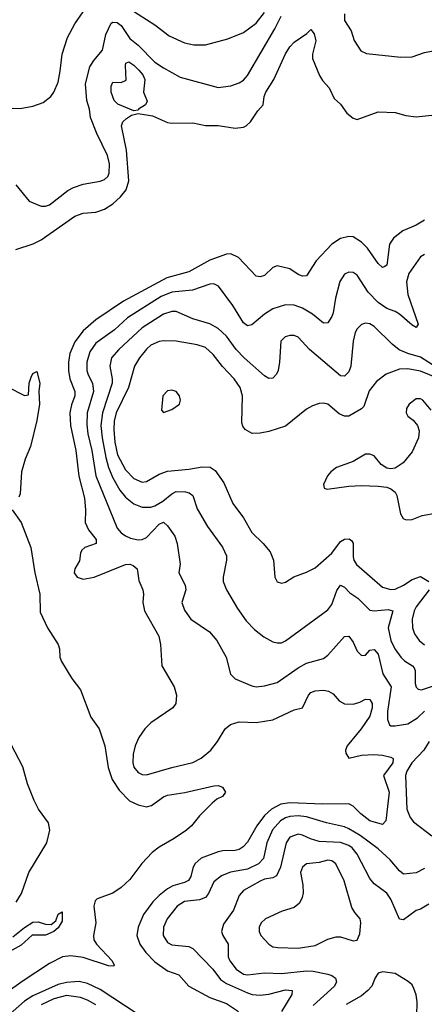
# Model space of a CAD drawing. Header units: inches. Extents: x 1173000 to 1307049, y 522583 to 678455.
# Tile 558 of 617: x 1223488 to 1225408, y 660924 to 665594. Entities that reach past the tile are written whole.
import ezdxf

# ---------------------------------------------------------------- set-up
doc = ezdxf.new("R2010")
doc.units = ezdxf.units.IN
doc.header["$MEASUREMENT"] = 0
doc.layers.add('B2626', color=7, linetype='Continuous')

msp = doc.modelspace()

# ---------------------------------------------------------------- linework, layer by layer
at = {"layer": 'B2626', "color": 5}
for points, elevation in [([(1223240.1, 665639.9), (1223190.2, 665570), (1223170, 665531.5), (1223170, 665488), (1223190, 665458.9), (1223276.9, 665396.9), (1223325.7, 665350), (1223370.3, 665290), (1223404.9, 665210), (1223426.8, 665186.8), (1223450, 665174.4), (1223490, 665173.4), (1223550, 665183.6), (1223598.8, 665201.2), (1223635.8, 665230), (1223650, 665250.5), (1223670, 665297.3), (1223680.7, 665350), (1223689, 665430), (1223714.6, 665510), (1223750, 665573.7), (1223789.1, 665630.9)], 1160), ([(1223470.3, 664810), (1223533.2, 664733.2), (1223590, 664710.3), (1223610, 664710.2), (1223630, 664716.5), (1223716.5, 664783.5), (1223742.7, 664797.3), (1223790, 664814), (1223870, 664828.7), (1223890, 664836.5), (1223905.6, 664850), (1223913.4, 664866.6), (1223915, 664910), (1223904.5, 664950), (1223853.8, 665053.8), (1223823.5, 665130), (1223819, 665170), (1223806.2, 665210), (1223800.2, 665290), (1223821.4, 665370), (1223839.2, 665400.8), (1223881.2, 665450), (1223896.7, 665523.3), (1223922.8, 665577.2), (1223930, 665582.1), (1223950, 665580.1), (1223970, 665566.7), (1224010, 665504.2), (1224050, 665473.7), (1224130, 665393.1), (1224170, 665365.2), (1224250, 665321.8), (1224430, 665272.9), (1224490, 665279.6), (1224530, 665294.6), (1224550, 665307.6), (1224570, 665328.9), (1224699.7, 665550), (1224729.5, 665610)], 1140), ([(1224010, 665645), (1224128.9, 665568.9), (1224197.3, 665517.3), (1224270, 665484.3), (1224314.5, 665474.5), (1224370, 665475.3), (1224476.4, 665503.6), (1224550, 665533.7), (1224610, 665577.6), (1224650, 665628.4)], 1160), ([(1225030, 665622), (1225030.3, 665590), (1225060.8, 665540.8), (1225075.8, 665495.8), (1225106.4, 665446.4), (1225134, 665434), (1225296.2, 665416.2), (1225350, 665418.2), (1225410, 665438.8), (1225450, 665446.7), (1225477, 665437), (1225506, 665410), (1225530, 665406.7), (1225590, 665441), (1225630, 665440.2), (1225670, 665425), (1225690, 665423.2), (1225730, 665435), (1225757.3, 665450), (1225828.4, 665510), (1225882, 665578), (1225907.7, 665592.3), (1225930, 665597.8)], 1140), ([(1223470, 664503.8), (1223551.6, 664531.6), (1223590, 664549.5), (1223750, 664662.2), (1223790, 664675.8), (1223850, 664681.2), (1223890, 664694.8), (1223930, 664720.8), (1223966.6, 664753.4), (1223992.6, 664787.4), (1224006.1, 664830), (1223994.7, 664974.7), (1223971, 665090), (1223977.9, 665110), (1223994.4, 665125.6), (1224018.4, 665141.6), (1224050, 665148.5), (1224118.2, 665138.2), (1224190, 665106.7), (1224210, 665102.8), (1224310, 665104.4), (1224370, 665091.7), (1224430, 665091.5), (1224510, 665079.5), (1224550, 665083.7), (1224563.5, 665090), (1224583.5, 665110), (1224618, 665162), (1224643.5, 665190), (1224649, 665230), (1224656.8, 665250), (1224694, 665310), (1224750, 665432.2), (1224770, 665464.9), (1224790, 665486.7), (1224851, 665529), (1224870, 665547.7), (1224886.3, 665526.3), (1224893.4, 665493.4), (1224877.5, 665430), (1224878.3, 665410), (1224910.2, 665330), (1224925.5, 665305.5), (1224957.4, 665270), (1224980.8, 665220.8), (1225010, 665192.7), (1225041.3, 665150), (1225070, 665126.4), (1225090, 665120.4), (1225190, 665157.4), (1225270, 665153.1), (1225320.2, 665140.2), (1225370, 665133.8), (1225457.6, 665142.4)], 1120), ([(1225410, 664643.4), (1225370, 664619.8), (1225306.7, 664593.3), (1225261.5, 664558.5), (1225243.5, 664530), (1225230.6, 664429.4), (1225218.4, 664421.6), (1225210, 664419.2), (1225190, 664437.2), (1225138.5, 664510), (1225110, 664538.6), (1225070, 664563.7), (1225050, 664565.8), (1225010, 664555.8), (1224970, 664529), (1224895.2, 664450), (1224850, 664379.2), (1224830, 664377.4), (1224810, 664385.5), (1224770, 664412.5), (1224710, 664426.9), (1224690, 664418.7), (1224650, 664380.5), (1224630, 664373.6), (1224610, 664377.6), (1224526.8, 664466.8), (1224490, 664482.8), (1224470, 664482.2), (1224390, 664453.5), (1224290, 664398.1), (1224186.4, 664370), (1223981.4, 664258.6), (1223849.4, 664170), (1223790, 664118), (1223750, 664065.5), (1223726.5, 664010), (1223718.9, 663970), (1223719.1, 663930), (1223725.4, 663890), (1223749.6, 663830), (1223749.2, 663810), (1223733.2, 663766.8), (1223725.5, 663730), (1223728.8, 663670), (1223754.4, 663550), (1223768.6, 663428.6), (1223795.2, 663324.8), (1223801, 663270), (1223799, 663210), (1223815.2, 663175.2), (1223851.5, 663128.5), (1223850.4, 663110), (1223796.4, 663090), (1223782.3, 663077.7), (1223775.9, 663064.1), (1223772.1, 663027.9), (1223749.2, 662990), (1223746.5, 662970), (1223761.1, 662950), (1223790, 662940.2), (1223840.7, 662950), (1223990, 663010.6), (1224010, 663011.5), (1224025.9, 663005.9), (1224045.5, 662990), (1224054.2, 662934.2), (1224073.2, 662890), (1224076.1, 662870), (1224072.5, 662830), (1224080.2, 662790), (1224148, 662670), (1224155.8, 662630), (1224162.8, 662530), (1224220.7, 662430), (1224232.7, 662390), (1224229.3, 662350), (1224214.4, 662330), (1224110, 662258.8), (1224081.4, 662230), (1224054, 662190), (1224035.8, 662150), (1224025.8, 662110), (1224024.3, 662070), (1224030, 662049.4), (1224050, 662023.8), (1224070, 662013.4), (1224090, 662011.7), (1224210, 662047.8), (1224310, 662071.5), (1224350, 662092), (1224395.7, 662130), (1224426.9, 662170), (1224463.1, 662230), (1224488.6, 662251.4), (1224530, 662263.9), (1224610, 662260.6), (1224690, 662273.5), (1224790, 662320.1), (1224829.9, 662330.1), (1224858.4, 662390), (1224870, 662402.8), (1224890, 662411), (1224930, 662414), (1224953.4, 662410), (1224976, 662396), (1225003.8, 662363.8), (1225030, 662349.3), (1225070, 662347.8), (1225102.7, 662357.3), (1225130, 662371.2), (1225150, 662370.2), (1225160.2, 662350), (1225161.3, 662330), (1225149.5, 662290), (1225108.7, 662230), (1225042.3, 662150), (1225035.1, 662130), (1225035.8, 662115.8), (1225050, 662091.5), (1225110, 662106.5), (1225169.5, 662109.5), (1225210, 662106), (1225250, 662096.9), (1225260.3, 662090), (1225258.5, 662070), (1225214.2, 662010), (1225241.2, 661930), (1225225.7, 661794.3), (1225210, 661776.9), (1225150, 661793.8), (1225106.7, 661826.7), (1225070, 661863.9), (1225050, 661874.5), (1224926.4, 661873.6), (1224770, 661880.2), (1224727, 661873), (1224683.4, 661850), (1224650, 661819.1), (1224614, 661770), (1224570, 661693.3), (1224549.2, 661670.8), (1224530, 661658), (1224510, 661653), (1224452.5, 661652.5), (1224430, 661647.5), (1224350, 661616.6), (1224319.8, 661590), (1224309.6, 661570), (1224299.6, 661530), (1224288.4, 661511.6), (1224270, 661501.3), (1224214.5, 661485.5), (1224190, 661471.9), (1224150, 661440.7), (1224119.8, 661410), (1224075.7, 661350), (1224050.6, 661290), (1224044.6, 661250), (1224058.9, 661210), (1224086.8, 661170), (1224130, 661125.9), (1224190, 661083.4), (1224243.3, 661063.3), (1224291.4, 661010), (1224390, 660956.8), (1224470, 660927.6), (1224527.1, 660890)], 1120), ([(1225410, 664479.8), (1225390.9, 664469.1), (1225334.2, 664390), (1225324.2, 664350), (1225329.7, 664290), (1225379.4, 664150), (1225370, 664133.7), (1225350, 664144.5), (1225290, 664197), (1225270, 664209.8), (1225230, 664224.4), (1225190, 664252.7), (1225141.5, 664301.5), (1225090, 664382), (1225070, 664395.3), (1225050, 664396.8), (1225030, 664386.9), (1225007.3, 664352.7), (1224986.6, 664273.4), (1224976.3, 664203.7), (1224970, 664186), (1224950, 664156.9), (1224930, 664154.7), (1224877.2, 664197.2), (1224830, 664226.1), (1224790, 664239.9), (1224750, 664242), (1224690, 664223.4), (1224650, 664197.4), (1224590, 664146.5), (1224570, 664142), (1224550, 664156.4), (1224499.2, 664239.2), (1224431.1, 664330), (1224410, 664340.4), (1224390, 664339.8), (1224308.7, 664311.3), (1224210, 664302.2), (1224159.3, 664280.7), (1223999.5, 664180.5), (1223937.6, 664122.4), (1223850, 664059.3), (1223821, 664019), (1223807.1, 663970), (1223807.3, 663930), (1223812.4, 663910), (1223833.5, 663870), (1223838.9, 663830), (1223808.8, 663730), (1223806.7, 663673.3), (1223811.4, 663630), (1223830.4, 663550), (1223849.3, 663430), (1223950, 663182.4), (1223970, 663160.2), (1223990, 663146), (1224014.5, 663134.5), (1224050, 663126.9), (1224070, 663128.5), (1224090, 663137.8), (1224150, 663201.9), (1224170.1, 663210.1), (1224190, 663193.7), (1224224.7, 663144.7), (1224235.8, 663110), (1224249.1, 663010.9), (1224243.1, 662970), (1224272.6, 662912.6), (1224276.9, 662890), (1224258.3, 662830), (1224270, 662793.4), (1224300.8, 662750), (1224389.1, 662690), (1224423.9, 662650), (1224467.5, 662570), (1224489.3, 662489.3), (1224510, 662467.4), (1224590, 662433.8), (1224610, 662430.2), (1224650, 662435), (1224709.9, 662450.1), (1224810, 662519.3), (1224850, 662541.8), (1224930, 662564.5), (1224950, 662580.2), (1225030, 662667.8), (1225050.1, 662670.1), (1225070, 662642), (1225090, 662599.6), (1225110, 662578.6), (1225130, 662580.2), (1225150, 662604.1), (1225170, 662606.5), (1225190, 662585.2), (1225210.9, 662490.9), (1225250.8, 662430), (1225233.2, 662313.2), (1225234.4, 662274.4), (1225242.6, 662250), (1225250, 662244.7), (1225270, 662244.3), (1225330, 662254.5), (1225376.7, 662283.3), (1225410, 662313.9)], 1140), ([(1225470, 663942.9), (1225390, 663994.1), (1225330, 664011.4), (1225288.9, 664028.9), (1225255.1, 664055.1), (1225170, 664139.3), (1225150, 664151.7), (1225130, 664155.1), (1225110, 664148.5), (1225090, 664128.2), (1225080.9, 664110), (1225070.8, 664070), (1225059.5, 663950), (1225050, 663923.1), (1225030, 663903.1), (1225010, 663905.6), (1224990, 663922), (1224863.1, 664030), (1224810, 664087.8), (1224790, 664095.6), (1224770, 664096), (1224747.3, 664090), (1224728.2, 664070), (1224721.8, 663970), (1224714.9, 663930), (1224707.1, 663912.9), (1224690, 663893.6), (1224670, 663892.8), (1224650, 663905.1), (1224552.8, 663990), (1224515.2, 664030), (1224470, 664092.7), (1224430, 664129.2), (1224390, 664151.9), (1224310, 664174.9), (1224229.9, 664209.9), (1224210, 664210.4), (1224170, 664197.3), (1224070, 664133.2), (1223958.3, 664030), (1223923.5, 663990), (1223915.7, 663950), (1223927.2, 663890), (1223926.6, 663870), (1223881.6, 663730), (1223873, 663670), (1223878.7, 663610), (1223897, 663517), (1223909.8, 663469.8), (1223930, 663421.3), (1223963.1, 663363.1), (1223990, 663329.5), (1224030, 663297.1), (1224070, 663282.7), (1224110, 663282.6), (1224130, 663288.9), (1224167.9, 663310), (1224210, 663345.9), (1224230, 663355.7), (1224274.4, 663354.4), (1224292, 663350), (1224310, 663336.5), (1224330, 663274), (1224379.1, 663190), (1224450, 663092), (1224470, 663050.6), (1224470.1, 663030), (1224454, 662950), (1224454.5, 662930), (1224469.3, 662890), (1224521.2, 662801.2), (1224563.1, 662743.1), (1224602.4, 662702.4), (1224646.5, 662666.5), (1224690, 662642.8), (1224710, 662637.9), (1224730, 662639.1), (1224750, 662647.2), (1224950, 662794.9), (1224970, 662820.9), (1224992.9, 662887.1), (1225010, 662912.6), (1225030, 662901.8), (1225054.9, 662874.9), (1225093.1, 662850), (1225150, 662793), (1225170, 662790.6), (1225236.4, 662796.4), (1225259.6, 662790), (1225237.6, 662710), (1225249.6, 662650), (1225268.8, 662610), (1225297.4, 662570), (1225313.6, 662553.6), (1225352, 662530), (1225359.5, 662519.5), (1225365, 662505), (1225364.9, 662444.9), (1225370, 662428), (1225379, 662419), (1225395.8, 662415.8), (1225461.7, 662438.3)], 1160), ([(1225510, 663878.6), (1225390, 663927.6), (1225330, 663938.1), (1225290, 663936.6), (1225226.9, 663913.1), (1225181.8, 663878.2), (1225146.8, 663833.2), (1225120.7, 663759.3), (1225110, 663747.9), (1225050, 663713.2), (1225030, 663713), (1225004, 663724), (1224950, 663769.7), (1224930, 663775.4), (1224910, 663774.3), (1224877, 663763), (1224850, 663746.9), (1224750, 663666.6), (1224670, 663640.7), (1224630, 663632.7), (1224591.9, 663631.9), (1224558.7, 663650), (1224546.6, 663666.6), (1224542, 663682), (1224545, 663810), (1224533.7, 663850), (1224506.3, 663890), (1224450, 663948.4), (1224406.4, 664006.4), (1224370, 664039), (1224330, 664052.4), (1224231.4, 664068.6), (1224170, 664071.1), (1224150, 664067.9), (1224110, 664050.5), (1224090, 664032.1), (1224056.2, 663990), (1224032.4, 663950), (1224004.1, 663850), (1223945.7, 663730), (1223936.6, 663690), (1223934.6, 663650), (1223939.2, 663590), (1223952.4, 663530), (1223990, 663458.5), (1224030, 663417.2), (1224070, 663399.8), (1224090, 663403.9), (1224150, 663438.1), (1224190, 663452.4), (1224290, 663461.4), (1224353.5, 663473.5), (1224392.2, 663472.2), (1224415.2, 663455.2), (1224456.6, 663396.6), (1224499, 663299), (1224550, 663231.7), (1224590, 663162), (1224644, 663110), (1224676.1, 663070), (1224692.2, 663030), (1224699.3, 662950), (1224710, 662927.7), (1224730, 662921.6), (1224750, 662927), (1224788.8, 662951.2), (1224850, 662973.8), (1224890, 662994.4), (1224970, 663063.5), (1225010, 663118.6), (1225030, 663130.1), (1225052, 663132), (1225063.5, 663123.5), (1225070.6, 663110.6), (1225070, 663046), (1225073.2, 663030), (1225085.8, 663010), (1225210, 662903), (1225250, 662890.8), (1225270, 662893), (1225310, 662911.6), (1225350, 662938.8), (1225390, 662952.6), (1225430, 662928.8)], 1180), ([(1223430, 663852), (1223510, 663812), (1223530, 663814), (1223533, 663870), (1223542.3, 663897.8), (1223550, 663916), (1223570, 663924.9), (1223583, 663870), (1223578.5, 663830), (1223582, 663770), (1223570, 663692.7), (1223539.8, 663570), (1223514.4, 663510), (1223497.1, 663450), (1223490, 663345.2), (1223483.1, 663330)], 1080), ([(1225441.3, 663741.3), (1225401.7, 663790), (1225390, 663796.5), (1225370, 663795), (1225336.3, 663770), (1225324, 663750), (1225321.7, 663730), (1225330, 663714), (1225355, 663695), (1225376.2, 663670), (1225384.2, 663644.2), (1225380.8, 663610), (1225350, 663544.5), (1225308.4, 663491.6), (1225270, 663466.2), (1225250, 663463.5), (1225230, 663466.9), (1225204.2, 663484.2), (1225170, 663525.7), (1225150, 663534.1), (1225130, 663533.7), (1225070, 663498), (1224991.6, 663470), (1224965.2, 663450), (1224949.4, 663430), (1224930.3, 663390), (1224932.5, 663372.5), (1224946.7, 663366.7), (1225050, 663381.5), (1225110, 663385), (1225190, 663382.2), (1225230, 663377.3), (1225250, 663369.2), (1225270, 663353.1), (1225277.8, 663337.8), (1225294.9, 663250), (1225308.6, 663228.6), (1225322.6, 663222.6), (1225350, 663222.8), (1225397.6, 663242.4), (1225470, 663255.6)], 1220), ([(1223451.8, 663270), (1223494.4, 663210), (1223540.2, 663090), (1223559.3, 662970), (1223583.7, 662870), (1223584.5, 662784.5), (1223620.3, 662710), (1223670.2, 662630), (1223676.8, 662610), (1223678.3, 662570), (1223685.7, 662550), (1223735.5, 662470), (1223776, 662416), (1223826, 662286), (1223865.1, 662230), (1223891.3, 662150), (1223907.8, 662047.8), (1223926.4, 661990), (1223959.6, 661939.6), (1224009.4, 661889.4), (1224049.8, 661869.8), (1224090, 661861.2), (1224113.3, 661866.7), (1224170, 661908.3), (1224190, 661916.5), (1224272.1, 661927.9), (1224410, 661960.2), (1224430, 661961.7), (1224450, 661954), (1224465.3, 661930), (1224450.4, 661910), (1224423.6, 661896.4), (1224401.9, 661878.1), (1224341.3, 661818.7), (1224303.9, 661770), (1224279.7, 661750), (1224221.5, 661710), (1224150.1, 661669.9), (1224116.4, 661643.6), (1224068.4, 661591.6), (1224010, 661515.4), (1223970, 661478.6), (1223930, 661451.2), (1223856.1, 661423.9), (1223845.7, 661414.3), (1223840.3, 661390), (1223850.1, 661310), (1223839, 661250), (1223840.6, 661230), (1223852.6, 661210), (1223927, 661130), (1223936.5, 661110), (1223934.5, 661105.5), (1223910, 661107.1), (1223790, 661146.5), (1223730, 661153.2), (1223691.2, 661148.8), (1223630, 661117.8), (1223504.2, 661035.8), (1223422.8, 660977.2)], 1080), ([(1225431.1, 662890), (1225369.6, 662810), (1225360.1, 662790), (1225351.4, 662750), (1225352, 662710), (1225361.2, 662681.2), (1225383.5, 662650), (1225409.3, 662629.3)], 1180), ([(1223472, 661408), (1223495.8, 661450), (1223531.8, 661550), (1223617.1, 661690), (1223631.8, 661750), (1223624.4, 661784.4), (1223577.7, 661850), (1223556.1, 661890), (1223525.4, 661970), (1223502.8, 662050), (1223429.4, 662190)], 1080), ([(1225431.7, 662170), (1225406.3, 662130), (1225349.7, 662070), (1225325.2, 662030), (1225319.1, 662010), (1225325.9, 661850), (1225340.5, 661810), (1225357.8, 661790), (1225443.5, 661723.5)], 1140), ([(1225410, 661568.5), (1225370, 661548.4), (1225310, 661542), (1225290, 661557.4), (1225246.9, 661610), (1225190, 661661.3), (1225104, 661724), (1225050, 661756.3), (1225030, 661765.6), (1224944, 661784), (1224850, 661813.9), (1224810, 661818.4), (1224770, 661814.1), (1224750, 661808.3), (1224726, 661794), (1224688.2, 661751.8), (1224661.3, 661690), (1224644.6, 661615.4), (1224621.9, 661590), (1224570, 661565.6), (1224489.3, 661550.7), (1224446, 661534), (1224410, 661505.3), (1224383.5, 661450), (1224369.1, 661430.9), (1224340.6, 661419.4), (1224270, 661410.9), (1224235.9, 661390), (1224187.7, 661330), (1224170.2, 661290), (1224169.4, 661250), (1224190, 661217.3), (1224210, 661205.8), (1224290, 661199), (1224310, 661188.7), (1224404.1, 661090), (1224441.5, 661041.5), (1224470, 661022.7), (1224570, 660978.6), (1224590.9, 660970.9), (1224630, 660967.4), (1224670, 660972.8), (1224750, 660993.3), (1224781.3, 660990), (1224779, 660970), (1224731.3, 660890)], 1140), ([(1225430, 661398.4), (1225390, 661375.4), (1225370, 661369.7), (1225310, 661324.4), (1225290, 661328.4), (1225250, 661423.1), (1225230, 661450.8), (1225170, 661495.5), (1225150, 661520.7), (1225090, 661635.9), (1225065.8, 661665.8), (1225050, 661676.7), (1225010, 661691), (1224910, 661696.9), (1224868.8, 661708.8), (1224830, 661727), (1224810, 661730.5), (1224770, 661716.2), (1224752.7, 661690), (1224725.6, 661574.4), (1224706.5, 661533.5), (1224690, 661523.2), (1224650, 661516.9), (1224630, 661508.6), (1224550, 661463.2), (1224530, 661440.5), (1224502, 661370), (1224455.5, 661304.5), (1224446, 661270), (1224452.3, 661250), (1224477.1, 661210), (1224478, 661150), (1224485.5, 661130), (1224515.5, 661090), (1224550, 661067.3), (1224570, 661064.6), (1224650, 661073.3), (1224730, 661070.1), (1224850, 661082.4), (1224881.6, 661081.6), (1224950, 661067.7), (1224970, 661060.5), (1224987.4, 661047.4), (1224991.5, 661030), (1224982.7, 661010), (1224880.8, 660919.2)], 1160), ([(1223456.1, 661243.9), (1223510, 661288.9), (1223550, 661313.6), (1223575.8, 661315.8), (1223610, 661304.4), (1223637.6, 661302.4), (1223660.1, 661319.9), (1223670, 661352), (1223690, 661362), (1223690, 661318), (1223670, 661287), (1223650.6, 661270), (1223610, 661251.6), (1223547.6, 661252.4), (1223495, 661205), (1223390, 661147.2)], 1060), ([(1225372.8, 660870), (1225375.2, 660935.2), (1225369.8, 660969.8), (1225359.3, 660999.3), (1225350, 661016.2), (1225332, 661032), (1225270, 661069.6), (1225210, 661078), (1225190, 661071.6), (1225175.8, 661050), (1225159.7, 661010), (1225140.6, 660990), (1225110, 660964.3), (1225037.5, 660922.5)], 1180), ([(1224050, 660875.7), (1223870, 660994.6), (1223810, 661022.7), (1223770, 661031.6), (1223750, 661031.2), (1223710, 661027.6), (1223670, 661017.8), (1223550, 660964.3), (1223510, 660938.7), (1223430, 660867.6)], 1120), ([(1223850, 660921.4), (1223810, 660944.5), (1223777, 660957), (1223710, 660965.4), (1223650, 660950.6), (1223590, 660922.2)], 1140)]:
    msp.add_lwpolyline(points, dxfattribs=dict(at, elevation=elevation))
for points, elevation in [([(1224030, 665161.7), (1223953.4, 665193.4), (1223935.8, 665210), (1223922.5, 665250), (1223921.4, 665278.6), (1223930, 665297.2), (1223970, 665295.9), (1223992.6, 665307.4), (1223990, 665376), (1223992.2, 665387.8), (1224005.5, 665394.5), (1224030, 665378.8), (1224054, 665354), (1224072.1, 665332.1), (1224081.2, 665310), (1224075.7, 665250), (1224093, 665207), (1224084.7, 665190), (1224051.4, 665170), (1224050, 665165.2)], 1120), ([(1224210, 663837.1), (1224190, 663833.3), (1224167.8, 663810), (1224161.3, 663741.3), (1224170, 663730.8), (1224210, 663744.4), (1224246.3, 663770), (1224251.9, 663790), (1224246.2, 663810), (1224230.9, 663830)], 1220), ([(1224950, 661607.6), (1224910, 661597.4), (1224850, 661590.7), (1224830, 661574.3), (1224821.3, 661550), (1224832.1, 661490), (1224833.4, 661453.4), (1224828.7, 661430), (1224816.1, 661403.9), (1224790, 661383.2), (1224733.9, 661366.1), (1224654.9, 661330), (1224634.2, 661310), (1224624.6, 661290), (1224624.3, 661270), (1224631.8, 661250), (1224670, 661209.2), (1224690, 661197.4), (1224712.9, 661192.9), (1224809.4, 661190.6), (1224890, 661202.8), (1224950, 661232.3), (1224990, 661244.6), (1225010, 661244.2), (1225070, 661224.9), (1225090, 661228.2), (1225102, 661258), (1225107.8, 661310), (1225104.2, 661330), (1225078.8, 661358.8), (1225064, 661384), (1225027.9, 661510), (1224988.2, 661590), (1224970, 661603.9)], 1180)]:
    msp.add_lwpolyline(points, close=True, dxfattribs=dict(at, elevation=elevation))

doc.saveas('drawing.dxf')
